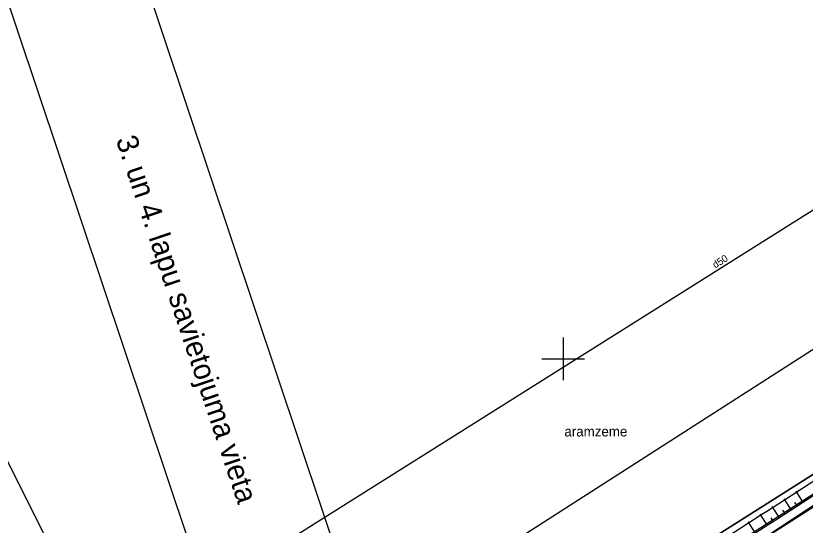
# Model space of a CAD drawing. Extents: x 469981 to 472086, y 246785 to 247785.
# Drawn here: x 471511.5 to 471567, y 247488.3 to 247524.1 of the extents above; entities that cross this region are included whole.
import ezdxf

# ---------------------------------------------------------------- set-up
doc = ezdxf.new("R2010")
doc.units = 0
for name, color, linetype in [('0_Asfalta_mala', 7, 'Continuous'), ('0_Asfalta_Nomale', 7, 'Continuous'), ('0_Ruut_Braukt', 7, 'Continuous'), ('0_Ruut_nomale', 7, 'Continuous'), ('CELI_CMAL_####_####_#', 7, 'Continuous'), ('DREN_VADP_####_####_#', 7, 'Continuous'), ('DREN_VADP_####_TKST_#', 7, 'Continuous'), ('GEOD_ELEM_####_####_#', 7, 'Continuous'), ('RAMI_PLAN_####_TKST_#', 7, 'Continuous'), ('RAMI_UZMR_####_####_#', 7, 'Continuous'), ('RELJ_NOGA_####_####_#', 7, 'Continuous'), ('RELJ_NOGL_####_####_#', 7, 'Continuous'), ('ROBZ_IERR_####_####_#', 7, 'Continuous'), ('ROBZ_PROJ_####_####_#', 7, 'Continuous'), ('TERT_IZMT_####_TKST_#', 7, 'Continuous')]:
    doc.layers.add(name, color=color, linetype=linetype)

msp = doc.modelspace()

# ---------------------------------------------------------------- linework, layer by layer
at = {"layer": '0_Asfalta_mala'}
msp.add_line((471709.476, 247580.179), (471336.304, 247341.944), dxfattribs=at)
at = {"layer": '0_Asfalta_Nomale'}
msp.add_line((471709.068, 247580.808), (471352.097, 247352.916), dxfattribs=at)
at = {"layer": '0_Ruut_Braukt'}
msp.add_line((471709.476, 247580.179), (471336.304, 247341.944), dxfattribs=at)
at = {"layer": '0_Ruut_nomale'}
for p, q in [((471709.068, 247580.808), (471511.838, 247454.895)), ((471512.083, 247454.162), (471709.476, 247580.179))]:
    msp.add_line(p, q, dxfattribs=at)
at = {"layer": 'CELI_CMAL_####_####_#'}
msp.add_lwpolyline([(471444.29, 247410.189), (471472.037, 247427.783), (471529.617, 247464.738), (471552.455, 247479.724), (471579.938, 247497.81), (471608.708, 247516.399), (471640.167, 247536.853), (471663.898, 247552.17), (471700.29, 247576.588), (471731.688, 247596.287), (471755.809, 247609.67), (471764.411, 247613.273), (471764.823, 247614.335), (471764.981, 247617.933), (471761.802, 247625.793)], dxfattribs=at)
at = {"layer": 'DREN_VADP_####_####_#'}
msp.add_lwpolyline([(471456.416, 247440.555), (471608.208, 247536.045), (471607.002, 247547.295)], dxfattribs=at)
at = {"layer": 'GEOD_ELEM_####_####_#'}
for p, q in [((471550, 247501.5), (471550, 247500)), ((471548.5, 247500), (471550, 247500)), ((471550, 247500), (471550, 247498.5)), ((471550, 247500), (471551.5, 247500))]:
    msp.add_line(p, q, dxfattribs=at)
at = {"layer": 'RAMI_PLAN_####_TKST_#'}
for points in [[(472086.148, 247505.099), (471575.094, 247333.794), (471481.337, 247613.498), (471992.39, 247784.804)], [(471602.966, 247280.789), (471091.912, 247109.483), (470998.155, 247389.187), (471509.208, 247560.493)]]:
    msp.add_lwpolyline(points, close=True, dxfattribs=at)
at = {"layer": 'RAMI_UZMR_####_####_#'}
msp.add_lwpolyline([(471355.9, 247363.1), (471457.4, 247429.3), (471524.252, 247472.902), (471743.701, 247613.609), (471760.558, 247620.637), (471763.718, 247625.03), (471767.054, 247626.612), (471778.292, 247625.909), (471806.563, 247631.532), (471842.307, 247641.196)], dxfattribs=at)
at = {"layer": 'RELJ_NOGA_####_####_#'}
for p, q in [((471566.865, 247489.947), (471566.378, 247490.702)), ((471566.024, 247489.405), (471565.536, 247490.162)), ((471566.444, 247489.676), (471566.298, 247489.903)), ((471565.184, 247488.863), (471564.695, 247489.622)), ((471565.604, 247489.134), (471565.457, 247489.362)), ((471564.343, 247488.322), (471563.853, 247489.082)), ((471564.763, 247488.592), (471564.617, 247488.82)), ((471563.503, 247487.78), (471563.011, 247488.543))]:
    msp.add_line(p, q, dxfattribs=at)
for points in [[(471341.934, 247360.736), (471344.51, 247356.259), (471349.946, 247353.745), (471355.895, 247354.991), (471376.693, 247368.011), (471396.058, 247380.323), (471444.047, 247411.052), (471471.484, 247428.432), (471497.591, 247445.096), (471529.061, 247465.658), (471552.024, 247480.39), (471579.849, 247498.336), (471608.29, 247516.955), (471640.013, 247537.434), (471663.526, 247552.835), (471700.309, 247577.155), (471731.58, 247596.998), (471755.893, 247610.638), (471758.96, 247612.207)], [(471398.635, 247372.113), (471402.433, 247374.78), (471425.587, 247389.134), (471450.058, 247404.807), (471474.143, 247419.972), (471503.215, 247438.678), (471533.565, 247458.24), (471556.869, 247473.387), (471582.759, 247490.013), (471614.043, 247510.505), (471643.167, 247529.241), (471669.12, 247546.6), (471690.757, 247560.622), (471694.708, 247563.158)]]:
    msp.add_spline(points, degree=3, dxfattribs=at)
at = {"layer": 'RELJ_NOGL_####_####_#'}
for points in [[(471342.514, 247361.025), (471345.404, 247356.891), (471350.224, 247354.862), (471355.251, 247356.423), (471376.007, 247368.362), (471395.596, 247380.988), (471443.663, 247411.567), (471471.284, 247429.247), (471497.369, 247445.866), (471528.273, 247466.831), (471551.61, 247481.241), (471579.417, 247499.099), (471607.686, 247517.412), (471639.588, 247538.317), (471662.844, 247553.564), (471699.582, 247577.982), (471731.348, 247598.063), (471755.711, 247611.433), (471758.267, 247612.728)], [(471399.82, 247371.525), (471403.248, 247373.923), (471426.144, 247388.265), (471450.973, 247403.909), (471474.455, 247419.142), (471503.701, 247437.899), (471533.875, 247457.475), (471557.479, 247472.578), (471583.176, 247489.002), (471614.915, 247509.524), (471643.61, 247528.29), (471669.945, 247545.695), (471691.536, 247559.696), (471695.147, 247562.053)]]:
    msp.add_spline(points, degree=3, dxfattribs=at)
at = {"layer": 'ROBZ_IERR_####_####_#'}
msp.add_lwpolyline([(471848.655, 247680.039), (471863.461, 247637.05), (471765.831, 247617.357), (471524.883, 247464.852), (471503.815, 247507.109)], dxfattribs=at)
at = {"layer": 'ROBZ_PROJ_####_####_#'}
msp.add_lwpolyline([(471341.261, 247348.2), (471524.883, 247464.852), (471765.831, 247617.357), (471863.461, 247637.05), (471867.531, 247625.725), (471827.071, 247615.935), (471808.63, 247612.294), (471769.199, 247605.751), (471757.886, 247600.963), (471700.012, 247564.123), (471398.351, 247372.094), (471346.741, 247338.478)], dxfattribs=at)

# ---------------------------------------------------------------- texts
at = {"layer": 'DREN_VADP_####_TKST_#'}
msp.add_text('d50', height=0.5, rotation=32.1734, dxfattribs=at).set_placement((471560.696, 247506.333))
at = {"layer": 'RAMI_PLAN_####_TKST_#'}
msp.add_text('3. un 4. lapu savietojuma vieta', height=1.5, rotation=288.5312, dxfattribs=at).set_placement((471518.551, 247515.398))
at = {"layer": 'TERT_IZMT_####_TKST_#'}
msp.add_text('aramzeme', height=0.7, dxfattribs=at).set_placement((471550.096, 247494.54))

doc.saveas('drawing.dxf')
